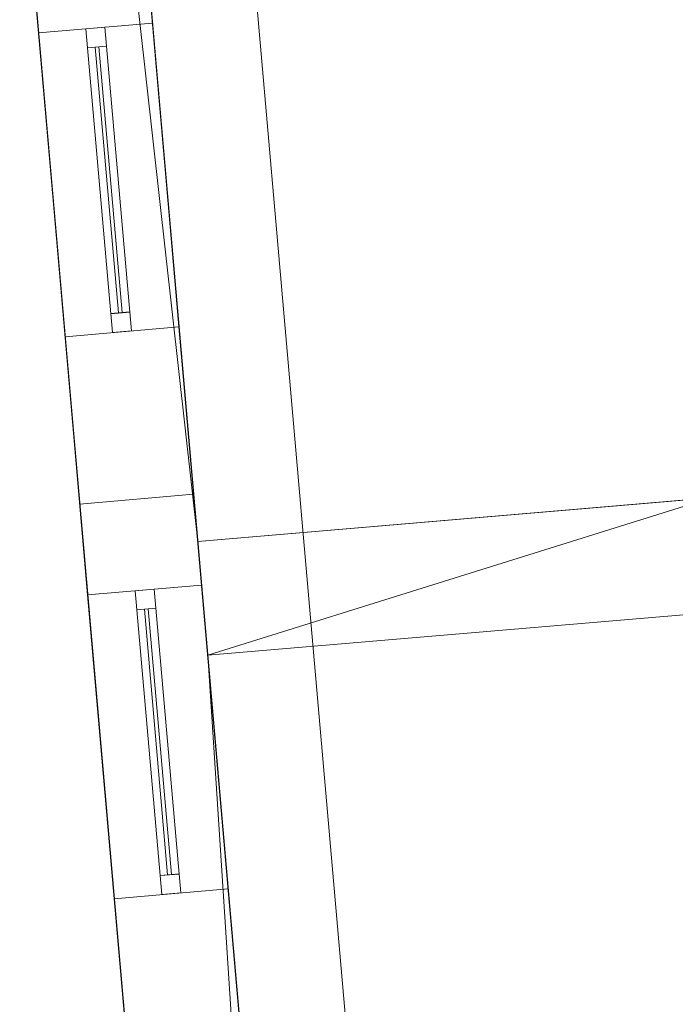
# Model space of a CAD drawing. Header units: millimetres. Extents: x -430348 to -225823, y -86243 to 5084.
# Tile 280 of 656: x -420286 to -418566, y -29820 to -27237. Entities that reach past the tile are written whole.
import ezdxf

# ---------------------------------------------------------------- set-up
doc = ezdxf.new("R2010")
doc.units = ezdxf.units.MM
for name, color, linetype, lineweight in [('A-GLAZ-CURT', 52, 'Continuous', 9), ('A-GLAZ-CWMG', 51, 'Continuous', 9), ('A-ROOF', 132, 'Continuous', 9), ('A-WALL', 113, 'Continuous', 9)]:
    doc.layers.add(name, color=color, linetype=linetype, lineweight=lineweight)

# ---------------------------------------------------------------- blocks, each defined once
blk = doc.blocks.new('System Panel - Glazed-389925-_3D_ Copy 1')
at = {"layer": 'A-GLAZ-CURT', "transparency": 33554471}
mesh = blk.add_polyface(dxfattribs=at)
corners = [(-350, 5), (-350, 5, 1000), (350, 5, 1000), (350, 5)]
mesh.append_faces([[corners[k] for k in face] for face in [(2, 3, 0, 1)]])
mesh = blk.add_polyface(dxfattribs=at)
corners = [(350, -5), (-350, -5), (-350, 5), (350, 5)]
mesh.append_faces([[corners[k] for k in face] for face in [(0, 1, 2, 3)]])
mesh = blk.add_polyface(dxfattribs=at)
corners = [(-350, -5, 1000), (350, -5, 1000), (350, 5, 1000), (-350, 5, 1000)]
mesh.append_faces([[corners[k] for k in face] for face in [(3, 0, 1, 2)]])
mesh = blk.add_polyface(dxfattribs=at)
corners = [(-350, -5), (-350, -5, 1000), (-350, 5, 1000), (-350, 5)]
mesh.append_faces([[corners[k] for k in face] for face in [(0, 1, 2, 3)]])
mesh = blk.add_polyface(dxfattribs=at)
corners = [(350, -5, 1000), (350, -5), (350, 5), (350, 5, 1000)]
mesh.append_faces([[corners[k] for k in face] for face in [(0, 1, 2, 3)]])
mesh = blk.add_polyface(dxfattribs=at)
corners = [(-350, -5), (350, -5), (350, -5, 1000), (-350, -5, 1000)]
mesh.append_faces([[corners[k] for k in face] for face in [(2, 3, 0, 1)]])
blk = doc.blocks.new('Rectangular Mullion - 50mm x 50mm-389654-_3D_ Copy 1')
at = {"layer": 'A-GLAZ-CWMG'}
mesh = blk.add_polyface(dxfattribs=at)
corners = [(0, 25), (-50, 25), (-50, -25), (0, -25)]
mesh.append_faces([[corners[k] for k in face] for face in [(2, 3, 0, 1)]])
mesh = blk.add_polyface(dxfattribs=at)
corners = [(0, 25, -1100), (0, -25, -1100), (-50, -25, -1100), (-50, 25, -1100)]
mesh.append_faces([[corners[k] for k in face] for face in [(0, 1, 2, 3)]])
mesh = blk.add_polyface(dxfattribs=at)
corners = [(-50, 25), (0, 25), (0, 25, -1100), (-50, 25, -1100)]
mesh.append_faces([[corners[k] for k in face] for face in [(3, 0, 1, 2)]])
mesh = blk.add_polyface(dxfattribs=at)
corners = [(-50, -25), (-50, 25), (-50, 25, -1100), (-50, -25, -1100)]
mesh.append_faces([[corners[k] for k in face] for face in [(0, 1, 2, 3)]])
mesh = blk.add_polyface(dxfattribs=at)
corners = [(0, 25), (0, -25), (0, -25, -1100), (0, 25, -1100)]
mesh.append_faces([[corners[k] for k in face] for face in [(0, 1, 2, 3)]])
mesh = blk.add_polyface(dxfattribs=at)
corners = [(0, -25), (-50, -25), (-50, -25, -1100), (0, -25, -1100)]
mesh.append_faces([[corners[k] for k in face] for face in [(3, 0, 1, 2)]])
blk = doc.blocks.new('Rectangular Mullion - 50mm x 50mm-279927-_3D_ Copy 1')
at = {"layer": 'A-GLAZ-CWMG'}
mesh = blk.add_polyface(dxfattribs=at)
corners = [(0, 25), (-50, 25), (-50, -25), (0, -25)]
mesh.append_faces([[corners[k] for k in face] for face in [(3, 0, 1, 2)]])
mesh = blk.add_polyface(dxfattribs=at)
corners = [(0, 25, -700), (0, -25, -700), (-50, -25, -700), (-50, 25, -700)]
mesh.append_faces([[corners[k] for k in face] for face in [(3, 0, 1, 2)]])
mesh = blk.add_polyface(dxfattribs=at)
corners = [(-50, 25), (0, 25), (0, 25, -700), (-50, 25, -700)]
mesh.append_faces([[corners[k] for k in face] for face in [(0, 1, 2, 3)]])
mesh = blk.add_polyface(dxfattribs=at)
corners = [(-50, -25), (-50, 25), (-50, 25, -700), (-50, -25, -700)]
mesh.append_faces([[corners[k] for k in face] for face in [(0, 1, 2, 3)]])
mesh = blk.add_polyface(dxfattribs=at)
corners = [(0, 25), (0, -25), (0, -25, -700), (0, 25, -700)]
mesh.append_faces([[corners[k] for k in face] for face in [(0, 1, 2, 3)]])
mesh = blk.add_polyface(dxfattribs=at)
corners = [(0, -25), (-50, -25), (-50, -25, -700), (0, -25, -700)]
mesh.append_faces([[corners[k] for k in face] for face in [(0, 1, 2, 3)]])
blk = doc.blocks.new('Rectangular Mullion - 50mm x 50mm-389655-_3D_ Copy 1')
at = {"layer": 'A-GLAZ-CWMG'}
mesh = blk.add_polyface(dxfattribs=at)
corners = [(0, 25), (-50, 25), (-50, -25), (0, -25)]
mesh.append_faces([[corners[k] for k in face] for face in [(2, 3, 0, 1)]])
mesh = blk.add_polyface(dxfattribs=at)
corners = [(0, 25, -1100), (0, -25, -1100), (-50, -25, -1100), (-50, 25, -1100)]
mesh.append_faces([[corners[k] for k in face] for face in [(0, 1, 2, 3)]])
mesh = blk.add_polyface(dxfattribs=at)
corners = [(-50, 25), (0, 25), (0, 25, -1100), (-50, 25, -1100)]
mesh.append_faces([[corners[k] for k in face] for face in [(3, 0, 1, 2)]])
mesh = blk.add_polyface(dxfattribs=at)
corners = [(-50, -25), (-50, 25), (-50, 25, -1100), (-50, -25, -1100)]
mesh.append_faces([[corners[k] for k in face] for face in [(0, 1, 2, 3)]])
mesh = blk.add_polyface(dxfattribs=at)
corners = [(0, 25), (0, -25), (0, -25, -1100), (0, 25, -1100)]
mesh.append_faces([[corners[k] for k in face] for face in [(0, 1, 2, 3)]])
mesh = blk.add_polyface(dxfattribs=at)
corners = [(0, -25), (-50, -25), (-50, -25, -1100), (0, -25, -1100)]
mesh.append_faces([[corners[k] for k in face] for face in [(3, 0, 1, 2)]])
blk = doc.blocks.new('Rectangular Mullion - 50mm x 50mm-279928-_3D_ Copy 1')
at = {"layer": 'A-GLAZ-CWMG'}
mesh = blk.add_polyface(dxfattribs=at)
corners = [(0, 25), (-50, 25), (-50, -25), (0, -25)]
mesh.append_faces([[corners[k] for k in face] for face in [(3, 0, 1, 2)]])
mesh = blk.add_polyface(dxfattribs=at)
corners = [(0, 25, -700), (0, -25, -700), (-50, -25, -700), (-50, 25, -700)]
mesh.append_faces([[corners[k] for k in face] for face in [(3, 0, 1, 2)]])
mesh = blk.add_polyface(dxfattribs=at)
corners = [(-50, 25), (0, 25), (0, 25, -700), (-50, 25, -700)]
mesh.append_faces([[corners[k] for k in face] for face in [(0, 1, 2, 3)]])
mesh = blk.add_polyface(dxfattribs=at)
corners = [(-50, -25), (-50, 25), (-50, 25, -700), (-50, -25, -700)]
mesh.append_faces([[corners[k] for k in face] for face in [(0, 1, 2, 3)]])
mesh = blk.add_polyface(dxfattribs=at)
corners = [(0, 25), (0, -25), (0, -25, -700), (0, 25, -700)]
mesh.append_faces([[corners[k] for k in face] for face in [(0, 1, 2, 3)]])
mesh = blk.add_polyface(dxfattribs=at)
corners = [(0, -25), (-50, -25), (-50, -25, -700), (0, -25, -700)]
mesh.append_faces([[corners[k] for k in face] for face in [(0, 1, 2, 3)]])

msp = doc.modelspace()

# ---------------------------------------------------------------- block references
at = {"layer": 'A-GLAZ-CURT', "transparency": 33554471, "rotation": 94.99999999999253}
for p in [(-420052.6, -27657, 62347.9), (-419923.6, -29131.4, 62347.9)]:
    msp.add_blockref('System Panel - Glazed-389925-_3D_ Copy 1', p, dxfattribs=at)
at = {"layer": 'A-GLAZ-CWMG', "extrusion": (0, 0, -1), "rotation": 85.00000000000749}
for p in [(420087.4, -27258.6, -62297.9), (419958.4, -28732.9, -62297.9)]:
    msp.add_blockref('Rectangular Mullion - 50mm x 50mm-389655-_3D_ Copy 1', p, dxfattribs=at)
at = {"layer": 'A-GLAZ-CWMG', "extrusion": (-0.087156, 0.996195, 0), "rotation": 90}
for p in [(420864.6, 63397.9, 9408.2), (420864.6, 63397.9, 7928.2)]:
    msp.add_blockref('Rectangular Mullion - 50mm x 50mm-279927-_3D_ Copy 1', p, dxfattribs=at)
at = {"layer": 'A-GLAZ-CWMG', "extrusion": (0.087156, -0.996195, 0), "rotation": 270}
for p in [(-420864.6, 62297.9, -8708.2), (-420864.6, 62297.9, -7228.2)]:
    msp.add_blockref('Rectangular Mullion - 50mm x 50mm-279928-_3D_ Copy 1', p, dxfattribs=at)
at = {"layer": 'A-GLAZ-CWMG', "rotation": 274.9999999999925}
for p in [(-420017.7, -28055.5, 63397.9), (-419888.7, -29529.9, 63397.9)]:
    msp.add_blockref('Rectangular Mullion - 50mm x 50mm-389654-_3D_ Copy 1', p, dxfattribs=at)

# ---------------------------------------------------------------- meshes
at = {"layer": 'A-ROOF'}
mesh = msp.add_polyface(dxfattribs=at)
corners = [(-422208.1, -39960.5, 65933.7), (-423727.2, -21697.4, 65878.8), (-420169.5, -21416.8, 63380), (-418575, -39642.7, 63380), (-419150.1, -39693, 63784.3), (-421631.5, -39910.1, 65528.3), (-422097.2, -39950.8, 65855.7), (-422184, -39958.4, 65916.8)]
mesh.append_faces([[corners[k] for k in face] for face in [(4, 5, 2, 3)]], dxfattribs={"vtx1": -1})
mesh.append_faces([[corners[k] for k in face] for face in [(5, 6, 1, 2)]], dxfattribs={"vtx1": -1, "vtx3": -1})
mesh.append_faces([[corners[k] for k in face] for face in [(7, 0, 1, 6)]], dxfattribs={"vtx2": -1})
mesh = msp.add_polyface(dxfattribs=at)
corners = [(-423727.2, -21697.4, 66000.8), (-422208.1, -39960.5, 66055.7), (-422157.3, -39956.1, 66020), (-422097.2, -39950.8, 65977.8), (-419147.2, -39692.7, 63904.3), (-418575, -39642.7, 63502.1), (-420169.5, -21416.8, 63502.1), (-422983.4, -26109.2, 65751.2), (-423056.7, -25212.2, 65747.6), (-422158.4, -25141.4, 65116.7), (-422085.1, -26038.4, 65120.3), (-423086.6, -24008.5, 65695), (-423151.6, -23213.2, 65691.8), (-422321.3, -23147.7, 65108.7), (-422256.3, -23943, 65111.9)]
mesh.append_faces([[corners[k] for k in face] for face in [(14, 9, 6, 13)]], dxfattribs={"vtx0": -1, "vtx1": -1, "vtx2": -1})
mesh.append_faces([[corners[k] for k in face] for face in [(0, 8, 11, 12)]], dxfattribs={"vtx0": -1, "vtx1": -1, "vtx3": -1})
mesh.append_faces([[corners[k] for k in face] for face in [(9, 14, 11, 8), (13, 6, 0, 12)]], dxfattribs={"vtx0": -1, "vtx2": -1})
mesh.append_faces([[corners[k] for k in face] for face in [(10, 4, 5, 6), (7, 1, 2, 3)]], dxfattribs={"vtx0": -1, "vtx3": -1})
mesh.append_faces([[corners[k] for k in face] for face in [(9, 10, 6)]], dxfattribs={"vtx1": -1, "vtx2": -1})
mesh.append_faces([[corners[k] for k in face] for face in [(3, 4, 10, 7), (0, 1, 7, 8)]], dxfattribs={"vtx1": -1, "vtx3": -1})
mesh = msp.add_polyface(dxfattribs=at)
corners = [(-420169.5, -21416.8, 63502.1), (-418575, -39642.7, 63502.1), (-418575, -39642.7, 63500), (-418575, -39642.7, 63380), (-420169.5, -21416.8, 63380)]
mesh.append_faces([[corners[k] for k in face] for face in [(2, 0, 1)]], dxfattribs={"vtx0": -1})
mesh.append_faces([[corners[k] for k in face] for face in [(4, 0, 2, 3)]], dxfattribs={"vtx1": -1})
mesh = msp.add_polyface(dxfattribs=at)
corners = [(-419479.1, -32490.4, 61156.1), (-419819, -28605.3, 61157.8), (-418023.4, -28452.6, 60840), (-417692.9, -32338.5, 60840)]
mesh.append_faces([[corners[k] for k in face] for face in [(2, 3, 0, 1)]])
mesh = msp.add_polyface(dxfattribs=at)
corners = [(-419819, -28605.3, 61259.3), (-419479.1, -32490.4, 61257.6), (-417692.9, -32338.5, 60941.5), (-418023.4, -28452.6, 60941.5)]
mesh.append_faces([[corners[k] for k in face] for face in [(1, 2, 3, 0)]])
mesh = msp.add_polyface(dxfattribs=at)
corners = [(-419819, -28605.3, 61259.3), (-418023.4, -28452.6, 60941.5), (-418023.4, -28452.6, 60840), (-419819, -28605.3, 61157.8)]
mesh.append_faces([[corners[k] for k in face] for face in [(1, 2, 3, 0)]])
mesh = msp.add_polyface(dxfattribs=at)
corners = [(-419479.1, -32490.4, 61257.6), (-419819, -28605.3, 61259.3), (-419819, -28605.3, 61157.8), (-419479.1, -32490.4, 61156.1)]
mesh.append_faces([[corners[k] for k in face] for face in [(0, 1, 2, 3)]])
at = {"layer": 'A-WALL'}
mesh = msp.add_polyface(dxfattribs=at)
corners = [(-420929.8, -15908.6, 56190.2), (-420903.7, -16207.4, 56190.2), (-420436, -21553.5, 56190.2), (-420409.8, -21852.4, 56190.2), (-419978.8, -26779.1, 56190.2), (-419952.6, -27077.9, 56190.2), (-419819, -28605.3, 56190.2), (-419792.9, -28904.1, 56190.2), (-419505.3, -32191.6, 56190.2), (-419479.1, -32490.4, 56190.2), (-419362.3, -33825.3, 56190.2), (-419336.2, -34124.2, 56190.2), (-419217.6, -35479, 56190.2), (-419191.5, -35777.9, 56190.2), (-418872.5, -39424, 56190.2), (-418846.4, -39722.8, 56190.2), (-418625.4, -42248.2, 56190.2), (-418924.3, -42274.3, 56190.2), (-421202.5, -16233.6, 56190.2), (-421228.7, -15934.7, 56190.2)]
mesh.append_faces([[corners[k] for k in face] for face in [(7, 17, 18, 6)]], dxfattribs={"vtx0": -1, "vtx2": -1})
mesh.append_faces([[corners[k] for k in face] for face in [(17, 13, 14, 15), (17, 11, 12, 13), (18, 0, 1, 2), (18, 2, 3, 4), (17, 9, 10, 11), (17, 7, 8, 9), (18, 4, 5, 6)]], dxfattribs={"vtx0": -1, "vtx3": -1})
mesh.append_faces([[corners[k] for k in face] for face in [(19, 0, 18)]], dxfattribs={"vtx1": -1})
mesh.append_faces([[corners[k] for k in face] for face in [(15, 16, 17)]], dxfattribs={"vtx2": -1})
mesh = msp.add_polyface(dxfattribs=at)
corners = [(-418625.4, -42248.2, 56190.2), (-418846.4, -39722.8, 56190.2), (-418872.5, -39424, 56190.2), (-419191.5, -35777.9, 56190.2), (-419217.6, -35479, 56190.2), (-419336.2, -34124.2, 56190.2), (-419362.3, -33825.3, 56190.2), (-419479.1, -32490.4, 56190.2), (-419505.3, -32191.6, 56190.2), (-419792.9, -28904.1, 56190.2), (-419819, -28605.3, 56190.2), (-419952.6, -27077.9, 56190.2), (-419978.8, -26779.1, 56190.2), (-420409.8, -21852.4, 56190.2), (-420436, -21553.5, 56190.2), (-420903.7, -16207.4, 56190.2), (-420929.8, -15908.6, 56190.2), (-420929.8, -15908.6, 61100), (-420929.8, -15908.6, 63331), (-420446, -21438.6, 63331), (-420446, -21438.6, 63574.2), (-418851.3, -39666.8, 63574.2), (-418851.3, -39666.8, 63694.2), (-418625.4, -42248.2, 63694.2), (-418787.5, -40395.3, 62297.9), (-418787.5, -40395.3, 63397.9), (-418825.1, -39965.7, 63397.9), (-418825.1, -39965.7, 62297.9), (-418892.1, -39199.8, 62297.9), (-418892.1, -39199.8, 63397.9), (-418953.1, -38502.5, 63397.9), (-418953.1, -38502.5, 62297.9), (-419110, -36709.3, 62297.9), (-419110, -36709.3, 63397.9), (-419214.6, -35513.9, 63397.9), (-419214.6, -35513.9, 62297.9), (-419467.3, -32624.9, 62297.9), (-419467.3, -32624.9, 63397.9), (-419571.9, -31429.5, 63397.9), (-419571.9, -31429.5, 62297.9), (-419739.3, -29516.8, 62297.9), (-419739.3, -29516.8, 63397.9), (-419809, -28719.9, 63397.9), (-419809, -28719.9, 62297.9), (-419868.3, -28042.5, 62297.9), (-419868.3, -28042.5, 63397.9), (-419938, -27245.5, 63397.9), (-419938, -27245.5, 62297.9), (-419972.8, -26847, 62297.9), (-419972.8, -26847, 63397.9), (-420042.6, -26050.1, 63397.9), (-420042.6, -26050.1, 62297.9), (-420198.4, -24268.8, 62297.9), (-420198.4, -24268.8, 63397.9), (-420311.7, -22973.8, 63397.9), (-420311.7, -22973.8, 62297.9), (-420543.4, -20325.8, 61879.8), (-420543.4, -20325.8, 62979.8), (-420674.1, -18831.5, 62979.8), (-420674.1, -18831.5, 61879.8), (-420813.6, -17237.6, 61879.8), (-420813.6, -17237.6, 62979.8), (-420883.3, -16440.6, 62979.8), (-420883.3, -16440.6, 61879.8), (-419829.9, -28481.5, 61141.6), (-419943.2, -27186.4, 61141.6), (-419943.2, -27186.4, 58701.6), (-419829.9, -28481.5, 58701.6), (-418690.6, -41503.5, 58874.1), (-418690.6, -41503.5, 60755.6), (-418777.7, -40507.3, 60755.6), (-418777.7, -40507.3, 58874.1), (-419396.4, -33435.8, 59934.1), (-419396.4, -33435.8, 61034.1), (-419452.2, -32798.2, 61034.1), (-419452.2, -32798.2, 59934.1)]
mesh.append_faces([[corners[k] for k in face] for face in [(23, 25, 22), (28, 70, 31), (13, 66, 12), (49, 46, 48), (42, 20, 41)]], dxfattribs={"vtx0": -1, "vtx1": -1})
mesh.append_faces([[corners[k] for k in face] for face in [(64, 40, 39, 75)]], dxfattribs={"vtx0": -1, "vtx1": -1, "vtx2": -1, "vtx3": -1})
mesh.append_faces([[corners[k] for k in face] for face in [(27, 70, 28, 29), (38, 41, 20, 21), (64, 44, 43, 40), (20, 42, 45, 46), (20, 46, 49, 50), (19, 55, 56, 57)]], dxfattribs={"vtx0": -1, "vtx1": -1, "vtx3": -1})
mesh.append_faces([[corners[k] for k in face] for face in [(0, 68, 69, 23), (24, 69, 70, 27), (7, 75, 72, 6), (39, 40, 41, 38), (26, 21, 22, 25), (31, 32, 33, 30), (35, 36, 37, 34), (21, 37, 38), (44, 64, 65, 47), (63, 17, 18, 62), (58, 18, 19, 57), (13, 55, 52)]], dxfattribs={"vtx0": -1, "vtx2": -1})
mesh.append_faces([[corners[k] for k in face] for face in [(71, 2, 3, 32), (31, 70, 71, 32), (75, 7, 8, 67), (21, 29, 30, 33), (21, 33, 34, 37), (52, 65, 66, 13), (17, 63, 60, 59), (48, 46, 47, 65)]], dxfattribs={"vtx0": -1, "vtx2": -1, "vtx3": -1})
mesh.append_faces([[corners[k] for k in face] for face in [(71, 0, 1, 2), (67, 9, 10, 11)]], dxfattribs={"vtx0": -1, "vtx3": -1})
mesh.append_faces([[corners[k] for k in face] for face in [(71, 68, 0), (5, 6, 72, 4), (67, 64, 75), (8, 9, 67)]], dxfattribs={"vtx1": -1, "vtx2": -1})
mesh.append_faces([[corners[k] for k in face] for face in [(3, 4, 72, 32), (73, 74, 36, 35), (26, 27, 29, 21), (24, 25, 23, 69), (13, 14, 56, 55), (51, 48, 65, 52), (61, 62, 18, 58), (53, 54, 20, 50)]], dxfattribs={"vtx1": -1, "vtx2": -1, "vtx3": -1})
mesh.append_faces([[corners[k] for k in face] for face in [(74, 75, 39, 36), (72, 73, 35, 32), (66, 67, 11, 12), (42, 43, 44, 45), (14, 15, 59, 56), (58, 59, 60, 61), (50, 51, 52, 53), (19, 20, 54, 55)]], dxfattribs={"vtx1": -1, "vtx3": -1})
mesh.append_faces([[corners[k] for k in face] for face in [(15, 16, 17, 59)]], dxfattribs={"vtx2": -1, "vtx3": -1})
mesh = msp.add_polyface(dxfattribs=at)
corners = [(-421228.7, -15934.7, 56190.2), (-421202.5, -16233.6, 56190.2), (-418924.3, -42274.3, 56190.2), (-418924.3, -42274.3, 63904.3), (-419150.1, -39693, 63904.3), (-419150.1, -39693, 63784.3), (-419176.3, -39394.1, 63784.3), (-420745.1, -21462.2, 63784.3), (-420745.1, -21462.2, 63538.8), (-421202.5, -16233.6, 63538.8), (-421215.9, -16081.2, 63538.8), (-421228.7, -15934.7, 63439.6), (-419086.4, -40421.4, 63397.9), (-419086.4, -40421.4, 62297.9), (-419124, -39991.8, 62297.9), (-419124, -39991.8, 63397.9), (-419191, -39226, 63397.9), (-419191, -39226, 62297.9), (-419252, -38528.6, 62297.9), (-419252, -38528.6, 63397.9), (-419408.9, -36735.5, 63397.9), (-419408.9, -36735.5, 62297.9), (-419513.5, -35540.1, 62297.9), (-419513.5, -35540.1, 63397.9), (-419766.2, -32651.1, 63397.9), (-419766.2, -32651.1, 62297.9), (-419870.8, -31455.7, 62297.9), (-419870.8, -31455.7, 63397.9), (-420038.1, -29543, 63397.9), (-420038.1, -29543, 62297.9), (-420107.9, -28746, 62297.9), (-420107.9, -28746, 63397.9), (-420167.1, -28068.6, 63397.9), (-420167.1, -28068.6, 62297.9), (-420236.8, -27271.6, 62297.9), (-420236.8, -27271.6, 63397.9), (-420271.7, -26873.2, 63397.9), (-420271.7, -26873.2, 62297.9), (-420341.4, -26076.2, 62297.9), (-420341.4, -26076.2, 63397.9), (-420497.3, -24295, 63397.9), (-420497.3, -24295, 62297.9), (-420610.6, -22999.9, 62297.9), (-420610.6, -22999.9, 63397.9), (-420842.2, -20352, 62979.8), (-420842.2, -20352, 61879.8), (-420973, -18857.7, 61879.8), (-420973, -18857.7, 62979.8), (-421112.4, -17263.8, 62979.8), (-421112.4, -17263.8, 61879.8), (-421182.1, -16466.8, 61879.8), (-421182.1, -16466.8, 62979.8), (-420242, -27212.6, 61141.6), (-420128.7, -28507.6, 61141.6), (-420128.7, -28507.6, 58701.6), (-420242, -27212.6, 58701.6), (-418989.4, -41529.6, 60755.6), (-418989.4, -41529.6, 58874.1), (-419076.6, -40533.4, 58874.1), (-419076.6, -40533.4, 60755.6), (-419695.3, -33461.9, 61034.1), (-419695.3, -33461.9, 59934.1), (-419751, -32824.4, 59934.1), (-419751, -32824.4, 61034.1)]
mesh.append_faces([[corners[k] for k in face] for face in [(52, 41, 55), (17, 14, 16)]], dxfattribs={"vtx0": -1, "vtx1": -1})
mesh.append_faces([[corners[k] for k in face] for face in [(42, 45, 55, 41), (45, 42, 8, 44), (55, 45, 1), (38, 41, 52, 37), (53, 30, 33, 52), (34, 37, 52, 33), (25, 60, 22, 24), (58, 61, 2), (23, 6, 24), (15, 5, 16, 14)]], dxfattribs={"vtx0": -1, "vtx1": -1, "vtx2": -1})
mesh.append_faces([[corners[k] for k in face] for face in [(7, 36, 35, 32), (7, 32, 31, 28), (7, 40, 39, 36), (61, 58, 21, 22), (6, 28, 27, 24)]], dxfattribs={"vtx0": -1, "vtx1": -1, "vtx3": -1})
mesh.append_faces([[corners[k] for k in face] for face in [(50, 0, 1, 49), (49, 46, 47, 48), (37, 34, 35, 36), (33, 30, 31, 32), (41, 38, 39, 40), (8, 42, 43), (2, 57, 58), (6, 19, 16, 5), (12, 3, 4), (59, 13, 14)]], dxfattribs={"vtx0": -1, "vtx2": -1})
mesh.append_faces([[corners[k] for k in face] for face in [(1, 45, 46, 49), (9, 51, 48, 47), (13, 59, 56, 3), (6, 23, 20, 19)]], dxfattribs={"vtx0": -1, "vtx2": -1, "vtx3": -1})
mesh.append_faces([[corners[k] for k in face] for face in [(62, 63, 26), (60, 61, 22), (22, 23, 24), (12, 13, 3), (6, 7, 28)]], dxfattribs={"vtx1": -1, "vtx2": -1})
mesh.append_faces([[corners[k] for k in face] for face in [(53, 54, 62, 26), (61, 62, 54, 2), (29, 30, 53, 26), (58, 59, 18, 21), (17, 18, 59, 14)]], dxfattribs={"vtx1": -1, "vtx2": -1, "vtx3": -1})
mesh.append_faces([[corners[k] for k in face] for face in [(11, 0, 50, 51), (54, 55, 1, 2), (47, 44, 8, 9), (43, 40, 7, 8), (63, 60, 25, 26), (28, 29, 26, 27), (56, 57, 2, 3), (20, 21, 18, 19), (15, 12, 4, 5)]], dxfattribs={"vtx1": -1, "vtx3": -1})
mesh.append_faces([[corners[k] for k in face] for face in [(9, 10, 11, 51)]], dxfattribs={"vtx2": -1, "vtx3": -1})
mesh = msp.add_polyface(dxfattribs=at)
corners = [(-418851.3, -39666.8, 63574.2), (-420446, -21438.6, 63574.2), (-420745.1, -21462.2, 63784.3), (-419176.3, -39394.1, 63784.3), (-419150.1, -39693, 63784.3)]
mesh.append_faces([[corners[k] for k in face] for face in [(4, 0, 3)]], dxfattribs={"vtx1": -1})
mesh.append_faces([[corners[k] for k in face] for face in [(1, 2, 3, 0)]], dxfattribs={"vtx2": -1})
mesh = msp.add_polyface(dxfattribs=at)
corners = [(-419829.9, -28481.5, 61141.6), (-420128.7, -28507.6, 61141.6), (-420242, -27212.6, 61141.6), (-419943.2, -27186.4, 61141.6)]
mesh.append_faces([[corners[k] for k in face] for face in [(1, 2, 3, 0)]])
mesh = msp.add_polyface(dxfattribs=at)
corners = [(-419943.2, -27186.4, 58701.6), (-420242, -27212.6, 58701.6), (-420128.7, -28507.6, 58701.6), (-419829.9, -28481.5, 58701.6)]
mesh.append_faces([[corners[k] for k in face] for face in [(1, 2, 3, 0)]])
mesh = msp.add_polyface(dxfattribs=at)
corners = [(-419868.3, -28042.5, 63397.9), (-420167.1, -28068.6, 63397.9), (-420236.8, -27271.6, 63397.9), (-419938, -27245.5, 63397.9)]
mesh.append_faces([[corners[k] for k in face] for face in [(1, 2, 3, 0)]])
mesh = msp.add_polyface(dxfattribs=at)
corners = [(-419938, -27245.5, 63397.9), (-420236.8, -27271.6, 63397.9), (-420236.8, -27271.6, 62297.9), (-419938, -27245.5, 62297.9)]
mesh.append_faces([[corners[k] for k in face] for face in [(1, 2, 3, 0)]])
mesh = msp.add_polyface(dxfattribs=at)
corners = [(-420167.1, -28068.6, 62297.9), (-419868.3, -28042.5, 62297.9), (-419938, -27245.5, 62297.9), (-420236.8, -27271.6, 62297.9)]
mesh.append_faces([[corners[k] for k in face] for face in [(3, 0, 1, 2)]])
mesh = msp.add_polyface(dxfattribs=at)
corners = [(-419868.3, -28042.5, 62297.9), (-420167.1, -28068.6, 62297.9), (-420167.1, -28068.6, 63397.9), (-419868.3, -28042.5, 63397.9)]
mesh.append_faces([[corners[k] for k in face] for face in [(1, 2, 3, 0)]])
mesh = msp.add_polyface(dxfattribs=at)
corners = [(-420128.7, -28507.6, 61141.6), (-419829.9, -28481.5, 61141.6), (-419829.9, -28481.5, 58701.6), (-420128.7, -28507.6, 58701.6)]
mesh.append_faces([[corners[k] for k in face] for face in [(3, 0, 1, 2)]])
mesh = msp.add_polyface(dxfattribs=at)
corners = [(-418322.3, -28478, 56190.2), (-418471.8, -28490.7, 56190.2), (-419819, -28605.3, 56190.2), (-419819, -28605.3, 61157.8), (-418322.3, -28478, 60892.9)]
mesh.append_faces([[corners[k] for k in face] for face in [(4, 0, 1), (2, 3, 4, 1)]], dxfattribs={"vtx2": -1})
mesh = msp.add_polyface(dxfattribs=at)
corners = [(-419819, -28605.3, 56190.2), (-418471.8, -28490.7, 56190.2), (-418322.3, -28478, 56190.2), (-418296.9, -28776.9, 56190.2), (-419792.9, -28904.1, 56190.2)]
mesh.append_faces([[corners[k] for k in face] for face in [(1, 4, 0)]], dxfattribs={"vtx0": -1})
mesh.append_faces([[corners[k] for k in face] for face in [(3, 4, 1, 2)]], dxfattribs={"vtx1": -1})
mesh = msp.add_polyface(dxfattribs=at)
corners = [(-418322.3, -28478, 60892.9), (-419819, -28605.3, 61157.8), (-419792.9, -28904.1, 61157.6), (-418296.9, -28776.9, 60892.9)]
mesh.append_faces([[corners[k] for k in face] for face in [(2, 3, 0, 1)]])
mesh = msp.add_polyface(dxfattribs=at)
corners = [(-419819, -28605.3, 61157.8), (-419819, -28605.3, 56190.2), (-419792.9, -28904.1, 56190.2), (-419792.9, -28904.1, 61157.6)]
mesh.append_faces([[corners[k] for k in face] for face in [(1, 2, 3, 0)]])
mesh = msp.add_polyface(dxfattribs=at)
corners = [(-419739.3, -29516.8, 63397.9), (-420038.1, -29543, 63397.9), (-420107.9, -28746, 63397.9), (-419809, -28719.9, 63397.9)]
mesh.append_faces([[corners[k] for k in face] for face in [(1, 2, 3, 0)]])
mesh = msp.add_polyface(dxfattribs=at)
corners = [(-419809, -28719.9, 63397.9), (-420107.9, -28746, 63397.9), (-420107.9, -28746, 62297.9), (-419809, -28719.9, 62297.9)]
mesh.append_faces([[corners[k] for k in face] for face in [(1, 2, 3, 0)]])
mesh = msp.add_polyface(dxfattribs=at)
corners = [(-420038.1, -29543, 62297.9), (-419739.3, -29516.8, 62297.9), (-419809, -28719.9, 62297.9), (-420107.9, -28746, 62297.9)]
mesh.append_faces([[corners[k] for k in face] for face in [(3, 0, 1, 2)]])
mesh = msp.add_polyface(dxfattribs=at)
corners = [(-418296.9, -28776.9, 56190.2), (-418296.9, -28776.9, 59491.9), (-418296.9, -28776.9, 60840), (-418296.9, -28776.9, 60892.9), (-419792.9, -28904.1, 61157.6), (-419792.9, -28904.1, 56190.2)]
mesh.append_faces([[corners[k] for k in face] for face in [(1, 4, 5, 0), (4, 1, 2, 3)]], dxfattribs={"vtx0": -1})
mesh = msp.add_polyface(dxfattribs=at)
corners = [(-419739.3, -29516.8, 62297.9), (-420038.1, -29543, 62297.9), (-420038.1, -29543, 63397.9), (-419739.3, -29516.8, 63397.9)]
mesh.append_faces([[corners[k] for k in face] for face in [(1, 2, 3, 0)]])

doc.saveas('drawing.dxf')
